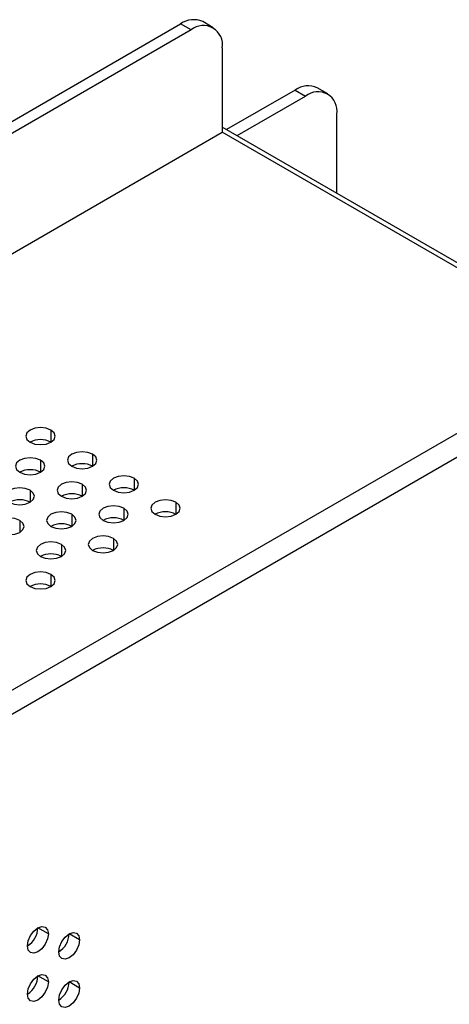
# Model space of a CAD drawing. Header units: millimetres. Extents: x 0 to 1118, y 0 to 864.
# Tile 352 of 397: x 1000.31 to 1003.23, y 722.26 to 728.94. Entities that reach past the tile are written whole.
import ezdxf

# ---------------------------------------------------------------- set-up
doc = ezdxf.new("R2010")
doc.units = ezdxf.units.MM

msp = doc.modelspace()

# ---------------------------------------------------------------- linework, layer by layer
at = {"color": 7, "linetype": 'Continuous', "lineweight": 25}
for p, q in [((946.1073, 696.995), (1001.403, 728.9165)), ((1001.4737, 728.8757), (1001.403, 728.9165)), ((1001.6237, 728.8906), (1001.553, 728.9314)), ((1001.4737, 728.8757), (946.178, 696.9542)), ((1001.6859, 728.7532), (1001.6859, 728.1816)), ((1002.1808, 728.4674), (1001.7151, 728.1985)), ((1002.1808, 728.4674), (1002.2515, 728.4266)), ((1002.4015, 728.4414), (1002.3308, 728.4822)), ((1001.7859, 728.1577), (1002.2515, 728.4266)), ((1002.4637, 727.7664), (1002.4637, 728.304)), ((945.9658, 696.0152), (1001.6859, 728.1816)), ((1004.3026, 726.7048), (1001.6859, 728.2155)), ((1004.2526, 726.6999), (1001.6859, 728.1816)), ((948.5326, 694.5334), (1004.2526, 726.6999)), ((1004.3234, 726.5774), (948.6033, 694.4109)), ((1000.505, 722.74), (1000.4343, 722.7808)), ((1000.7171, 722.6992), (1000.6464, 722.74)), ((1000.505, 722.4134), (1000.4343, 722.4542)), ((1000.7171, 722.3725), (1000.6464, 722.4134))]:
    msp.add_line(p, q, dxfattribs=at)
at = {"color": 8, "linetype": 'Continuous', "lineweight": 25}
for p, q in [((1000.5227, 726.159), (1000.5227, 726.0773)), ((1000.8055, 725.9957), (1000.8055, 725.9141)), ((1000.4519, 725.9549), (1000.4519, 725.8732)), ((1001.0883, 725.8324), (1001.0883, 725.7508)), ((1000.7348, 725.7916), (1000.7348, 725.71)), ((1000.3812, 725.7508), (1000.3812, 725.6691)), ((1001.3712, 725.6691), (1001.3712, 725.5875)), ((1000.6641, 725.5875), (1000.6641, 725.5059)), ((1001.0176, 725.6283), (1001.0176, 725.5467)), ((1000.3105, 725.5467), (1000.3105, 725.465)), ((1000.5934, 725.3834), (1000.5934, 725.3018)), ((1000.9469, 725.4242), (1000.9469, 725.3426)), ((1000.5227, 725.1793), (1000.5227, 725.0977))]:
    msp.add_line(p, q, dxfattribs=at)
at = {"color": 7, "linetype": 'Continuous', "lineweight": 25, "flags": 128}
for points in [[(1000.5227, 726.159), (1000.4902, 726.1715), (1000.4519, 726.1759), (1000.4137, 726.1715), (1000.3812, 726.159), (1000.3596, 726.1403), (1000.3519, 726.1182), (1000.3596, 726.0961), (1000.3812, 726.0773)], [(1000.3812, 726.0773), (1000.4137, 726.0648), (1000.4519, 726.0604), (1000.4902, 726.0648), (1000.5227, 726.0773), (1000.5443, 726.0961), (1000.5519, 726.1182), (1000.5443, 726.1403), (1000.5227, 726.159)], [(1000.4519, 725.9549), (1000.4195, 725.9674), (1000.3812, 725.9718), (1000.343, 725.9674), (1000.3105, 725.9549), (1000.2889, 725.9362), (1000.2812, 725.9141), (1000.2889, 725.892), (1000.3105, 725.8732)], [(1000.8055, 725.9957), (1000.7731, 726.0082), (1000.7348, 726.0126), (1000.6965, 726.0082), (1000.6641, 725.9957), (1000.6424, 725.977), (1000.6348, 725.9549), (1000.6424, 725.9328), (1000.6641, 725.9141)], [(1000.6641, 725.9141), (1000.6965, 725.9016), (1000.7348, 725.8972), (1000.7731, 725.9016), (1000.8055, 725.9141), (1000.8272, 725.9328), (1000.8348, 725.9549), (1000.8272, 725.977), (1000.8055, 725.9957)], [(1000.3105, 725.8732), (1000.343, 725.8607), (1000.3812, 725.8563), (1000.4195, 725.8607), (1000.4519, 725.8732), (1000.4736, 725.892), (1000.4812, 725.9141), (1000.4736, 725.9362), (1000.4519, 725.9549)], [(1001.0883, 725.8324), (1001.0559, 725.8449), (1001.0176, 725.8493), (1000.9794, 725.8449), (1000.9469, 725.8324), (1000.9252, 725.8137), (1000.9176, 725.7916), (1000.9252, 725.7695), (1000.9469, 725.7508)], [(1000.9469, 725.7508), (1000.9794, 725.7383), (1001.0176, 725.7339), (1001.0559, 725.7383), (1001.0883, 725.7508), (1001.11, 725.7695), (1001.1176, 725.7916), (1001.11, 725.8137), (1001.0883, 725.8324)], [(1000.3812, 725.7508), (1000.3488, 725.7633), (1000.3105, 725.7677), (1000.2723, 725.7633), (1000.2398, 725.7508), (1000.2181, 725.7321), (1000.2105, 725.71), (1000.2181, 725.6879), (1000.2398, 725.6691)], [(1000.7348, 725.7916), (1000.7024, 725.8041), (1000.6641, 725.8085), (1000.6258, 725.8041), (1000.5934, 725.7916), (1000.5717, 725.7729), (1000.5641, 725.7508), (1000.5717, 725.7287), (1000.5934, 725.71)], [(1000.5934, 725.71), (1000.6258, 725.6975), (1000.6641, 725.6931), (1000.7024, 725.6975), (1000.7348, 725.71), (1000.7565, 725.7287), (1000.7641, 725.7508), (1000.7565, 725.7729), (1000.7348, 725.7916)], [(1000.2398, 725.6691), (1000.2723, 725.6566), (1000.3105, 725.6522), (1000.3488, 725.6566), (1000.3812, 725.6691), (1000.4029, 725.6879), (1000.4105, 725.71), (1000.4029, 725.7321), (1000.3812, 725.7508)], [(1001.0176, 725.6283), (1000.9852, 725.6408), (1000.9469, 725.6452), (1000.9087, 725.6408), (1000.8762, 725.6283), (1000.8545, 725.6096), (1000.8469, 725.5875), (1000.8545, 725.5654), (1000.8762, 725.5467)], [(1001.3712, 725.6691), (1001.3387, 725.6817), (1001.3005, 725.6861), (1001.2622, 725.6817), (1001.2298, 725.6691), (1001.2081, 725.6504), (1001.2005, 725.6283), (1001.2081, 725.6062), (1001.2298, 725.5875)], [(1001.2298, 725.5875), (1001.2622, 725.575), (1001.3005, 725.5706), (1001.3387, 725.575), (1001.3712, 725.5875), (1001.3929, 725.6062), (1001.4005, 725.6283), (1001.3929, 725.6504), (1001.3712, 725.6691)], [(1000.6641, 725.5875), (1000.6316, 725.6), (1000.5934, 725.6044), (1000.5551, 725.6), (1000.5227, 725.5875), (1000.501, 725.5688), (1000.4934, 725.5467), (1000.501, 725.5246), (1000.5227, 725.5059)], [(1000.5227, 725.5059), (1000.5551, 725.4933), (1000.5934, 725.489), (1000.6316, 725.4933), (1000.6641, 725.5059), (1000.6858, 725.5246), (1000.6934, 725.5467), (1000.6858, 725.5688), (1000.6641, 725.5875)], [(1000.8762, 725.5467), (1000.9087, 725.5342), (1000.9469, 725.5298), (1000.9852, 725.5342), (1001.0176, 725.5467), (1001.0393, 725.5654), (1001.0469, 725.5875), (1001.0393, 725.6096), (1001.0176, 725.6283)], [(1000.3105, 725.5467), (1000.2781, 725.5592), (1000.2398, 725.5636), (1000.2015, 725.5592), (1000.1691, 725.5467), (1000.1474, 725.528), (1000.1398, 725.5059), (1000.1474, 725.4838), (1000.1691, 725.465)], [(1000.1691, 725.465), (1000.2015, 725.4525), (1000.2398, 725.4481), (1000.2781, 725.4525), (1000.3105, 725.465), (1000.3322, 725.4838), (1000.3398, 725.5059), (1000.3322, 725.528), (1000.3105, 725.5467)], [(1000.9469, 725.4242), (1000.9145, 725.4367), (1000.8762, 725.4411), (1000.8379, 725.4367), (1000.8055, 725.4242), (1000.7838, 725.4055), (1000.7762, 725.3834), (1000.7838, 725.3613), (1000.8055, 725.3426)], [(1000.5934, 725.3834), (1000.5609, 725.3959), (1000.5227, 725.4003), (1000.4844, 725.3959), (1000.4519, 725.3834), (1000.4303, 725.3647), (1000.4227, 725.3426), (1000.4303, 725.3205), (1000.4519, 725.3018)], [(1000.4519, 725.3018), (1000.4844, 725.2892), (1000.5227, 725.2849), (1000.5609, 725.2892), (1000.5934, 725.3018), (1000.615, 725.3205), (1000.6227, 725.3426), (1000.615, 725.3647), (1000.5934, 725.3834)], [(1000.8055, 725.3426), (1000.8379, 725.3301), (1000.8762, 725.3257), (1000.9145, 725.3301), (1000.9469, 725.3426), (1000.9686, 725.3613), (1000.9762, 725.3834), (1000.9686, 725.4055), (1000.9469, 725.4242)], [(1000.5227, 725.1793), (1000.4902, 725.1918), (1000.4519, 725.1962), (1000.4137, 725.1918), (1000.3812, 725.1793), (1000.3596, 725.1606), (1000.3519, 725.1385), (1000.3596, 725.1164), (1000.3812, 725.0977)], [(1000.3812, 725.0977), (1000.4137, 725.0851), (1000.4519, 725.0808), (1000.4902, 725.0851), (1000.5227, 725.0977), (1000.5443, 725.1164), (1000.5519, 725.1385), (1000.5443, 725.1606), (1000.5227, 725.1793)], [(1000.3636, 722.6584), (1000.3689, 722.6927), (1000.3843, 722.7281), (1000.4072, 722.759), (1000.4343, 722.7808), (1000.4613, 722.7902), (1000.4843, 722.7858), (1000.4996, 722.7681), (1000.505, 722.74)], [(1000.505, 722.74), (1000.4996, 722.7056), (1000.4843, 722.6703), (1000.4613, 722.6394), (1000.4343, 722.6175), (1000.4072, 722.6081), (1000.3843, 722.6126), (1000.3689, 722.6302), (1000.3636, 722.6584)], [(1000.5757, 722.6175), (1000.5811, 722.6519), (1000.5964, 722.6872), (1000.6193, 722.7182), (1000.6464, 722.74), (1000.6735, 722.7494), (1000.6964, 722.7449), (1000.7117, 722.7273), (1000.7171, 722.6992)], [(1000.7171, 722.6992), (1000.7117, 722.6648), (1000.6964, 722.6295), (1000.6735, 722.5985), (1000.6464, 722.5767), (1000.6193, 722.5673), (1000.5964, 722.5717), (1000.5811, 722.5894), (1000.5757, 722.6175)], [(1000.3636, 722.3317), (1000.3689, 722.3661), (1000.3843, 722.4014), (1000.4072, 722.4324), (1000.4343, 722.4542), (1000.4613, 722.4636), (1000.4843, 722.4592), (1000.4996, 722.4415), (1000.505, 722.4134)], [(1000.505, 722.4134), (1000.4996, 722.379), (1000.4843, 722.3437), (1000.4613, 722.3127), (1000.4343, 722.2909), (1000.4072, 722.2815), (1000.3843, 722.286), (1000.3689, 722.3036), (1000.3636, 722.3317)], [(1000.5757, 722.2909), (1000.5811, 722.3253), (1000.5964, 722.3606), (1000.6193, 722.3915), (1000.6464, 722.4134), (1000.6735, 722.4228), (1000.6964, 722.4183), (1000.7117, 722.4007), (1000.7171, 722.3725)], [(1000.7171, 722.3725), (1000.7117, 722.3382), (1000.6964, 722.3028), (1000.6735, 722.2719), (1000.6464, 722.2501), (1000.6193, 722.2407), (1000.5964, 722.2451), (1000.5811, 722.2628), (1000.5757, 722.2909)]]:
    msp.add_lwpolyline(points, dxfattribs=at)
at = {"color": 7, "linetype": 'Continuous', "lineweight": 25}
for centre, radius, start, end in [((1001.4909, 728.7939), 0.1509, 65.69288, 125.61758), ((1001.5565, 728.7742), 0.131, 350.78596, 129.20329), ((1002.2687, 728.3447), 0.1509, 65.69288, 125.61758), ((1002.3343, 728.325), 0.131, 350.78596, 129.20329), ((1000.4519, 725.9409), 0.1537, 62.61002, 117.3846), ((1000.7348, 725.7776), 0.1537, 62.61002, 117.3846), ((1000.3812, 725.7368), 0.1537, 62.61002, 117.3846), ((1001.0176, 725.6143), 0.1537, 62.61002, 117.3846), ((1000.6641, 725.5735), 0.1537, 62.61002, 117.3846), ((1000.3105, 725.5327), 0.1537, 62.61002, 117.3846), ((1001.3005, 725.451), 0.1537, 62.61002, 117.3846), ((1000.5934, 725.3694), 0.1537, 62.61002, 117.3846), ((1000.9469, 725.4102), 0.1537, 62.61002, 117.3846), ((1000.5227, 725.1653), 0.1537, 62.61002, 117.3846), ((1000.8762, 725.2061), 0.1537, 62.61002, 117.3846), ((1000.4519, 724.9612), 0.1537, 62.61002, 117.3846), ((1000.2808, 722.7878), 0.1537, 302.60548, 357.39452), ((1000.4929, 722.747), 0.1537, 302.60548, 357.39452), ((1000.2808, 722.4612), 0.1537, 302.60548, 357.39452), ((1000.4929, 722.4203), 0.1537, 302.60548, 357.39452)]:
    msp.add_arc(centre, radius, start, end, dxfattribs=at)

doc.saveas('drawing.dxf')
